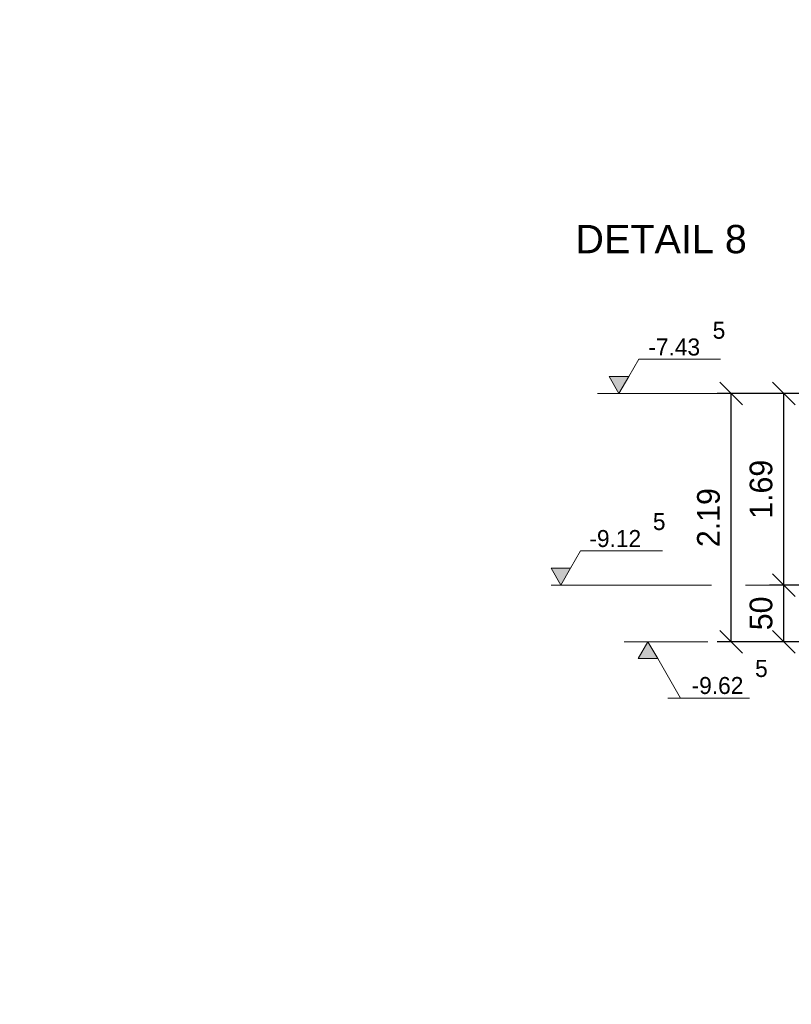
# Model space of a CAD drawing. Header units: millimetres. Extents: x -3395 to 5934498, y -177084 to 63013.
# Tile 596 of 652: x 233127 to 239938, y 15577 to 24264. Entities that reach past the tile are written whole.
import ezdxf

# ---------------------------------------------------------------- set-up
doc = ezdxf.new("R2010")
doc.units = ezdxf.units.MM
doc.layers.add('Bemaßung', color=7, linetype='Continuous', lineweight=9)
doc.layers.add('Beschriftung', color=7, linetype='Continuous', lineweight=9)
doc.styles.add('LBB3.5M1000', font='isocp.shx', dxfattribs={"height": 3.5})
doc.dimstyles.new('DIN', dxfattribs={"dimtxt": 2.5, "dimasz": 2.5, "dimexe": 1.25, "dimexo": 0.625, "dimtad": 1, "dimtih": 1, "dimdec": 4, "dimdsep": 46, "dimlunit": 6, "dimtxsty": 'Standard', "dimcen": 2.5, "dimadec": 0, "dimazin": 0, "dimtfac": 1, "dimtdec": 4, "dimtmove": 0, "dimatfit": 3, "dimfxl": 0, "dimtvp": 1, "dimtolj": 1, "dimtzin": 0, "dimarcsym": 0})

# ---------------------------------------------------------------- blocks, each defined once
blk = doc.blocks.new('_Oblique')
at = {"color": 0, "linetype": 'ByBlock', "lineweight": -2}
blk.add_line((-0.5, -0.5), (0.5, 0.5), dxfattribs=at)
blk = doc.blocks.new('*D310')
at = {"layer": 'Bemaßung', "color": 0, "lineweight": -2, "transparency": 16777216}
for p, q in [((240834.8, 19275.9), (239746.8, 19275.9)), ((239871.8, 18775.9), (239871.8, 19275.9)), ((240834.8, 18775.9), (239746.8, 18775.9))]:
    blk.add_line(p, q, dxfattribs=at)
at = {"layer": 'DEFPOINTS', "color": 0, "transparency": 16777216}
for p in [(239871.8, 19275.9), (241034.8, 19275.9), (241034.8, 18775.9)]:
    blk.add_point(p, dxfattribs=at)
at = {"layer": 'Bemaßung', "color": 0, "lineweight": -2, "transparency": 16777216, "xscale": 200, "yscale": 200, "zscale": 200}
for p, rotation in [((239871.8, 19275.9), 90), ((239871.8, 18775.9), 270)]:
    blk.add_blockref('_Oblique', p, dxfattribs=dict(at, rotation=rotation))
at = {"layer": 'Bemaßung', "color": 0, "transparency": 16777216, "insert": (239671.8, 19025.9), "char_height": 200, "attachment_point": 5, "rotation": 90}
blk.add_mtext('\\A1;50', dxfattribs=at)
blk = doc.blocks.new('*D311')
at = {"layer": 'Bemaßung', "color": 0, "lineweight": -2, "transparency": 16777216}
for p, q in [((240834.8, 20965.9), (239746.8, 20965.9)), ((239871.8, 19275.9), (239871.8, 20965.9)), ((240834.8, 19275.9), (239746.8, 19275.9))]:
    blk.add_line(p, q, dxfattribs=at)
at = {"layer": 'DEFPOINTS', "color": 0, "transparency": 16777216}
for p in [(239871.8, 20965.9), (241034.8, 20965.9), (241034.8, 19275.9)]:
    blk.add_point(p, dxfattribs=at)
at = {"layer": 'Bemaßung', "color": 0, "lineweight": -2, "transparency": 16777216, "xscale": 200, "yscale": 200, "zscale": 200}
for p, rotation in [((239871.8, 20965.9), 90), ((239871.8, 19275.9), 270)]:
    blk.add_blockref('_Oblique', p, dxfattribs=dict(at, rotation=rotation))
at = {"layer": 'Bemaßung', "color": 0, "transparency": 16777216, "insert": (239671.8, 20120.9), "char_height": 200, "attachment_point": 5, "rotation": 90}
blk.add_mtext('\\A1;1.69', dxfattribs=at)
blk = doc.blocks.new('*D312')
at = {"layer": 'Bemaßung', "color": 0, "lineweight": -2, "transparency": 16777216}
for p, q in [((240834.8, 20965.9), (239282.5, 20965.9)), ((239407.5, 18775.9), (239407.5, 20965.9)), ((240834.8, 18775.9), (239282.5, 18775.9))]:
    blk.add_line(p, q, dxfattribs=at)
at = {"layer": 'DEFPOINTS', "color": 0, "transparency": 16777216}
for p in [(239407.5, 20965.9), (241034.8, 20965.9), (241034.8, 18775.9)]:
    blk.add_point(p, dxfattribs=at)
at = {"layer": 'Bemaßung', "color": 0, "lineweight": -2, "transparency": 16777216, "xscale": 200, "yscale": 200, "zscale": 200}
for p, rotation in [((239407.5, 20965.9), 90), ((239407.5, 18775.9), 270)]:
    blk.add_blockref('_Oblique', p, dxfattribs=dict(at, rotation=rotation))
at = {"layer": 'Bemaßung', "color": 0, "transparency": 16777216, "insert": (239207.5, 19870.9), "char_height": 200, "attachment_point": 5, "rotation": 90}
blk.add_mtext('\\A1;2.19', dxfattribs=at)

msp = doc.modelspace()

# ---------------------------------------------------------------- hatches: boundary and pattern name
at = {"layer": 'Bemaßung'}
h = msp.add_hatch(color=256, dxfattribs=at)
h.dxf.hatch_style = 1
h.paths.add_polyline_path([(238416.55549, 20965.9208), (238502.40123, 21114.60999), (238330.70974, 21114.60999)])
h = msp.add_hatch(color=256, dxfattribs=at)
h.dxf.hatch_style = 1
h.paths.add_polyline_path([(237903.87676, 19275.9208), (237989.7225, 19424.60999), (237818.03101, 19424.60999)])
h = msp.add_hatch(color=256, dxfattribs=at)
h.dxf.hatch_style = 1
h.paths.add_polyline_path([(238672.89523, 18775.9208), (238758.74098, 18627.2316), (238587.04949, 18627.2316)])

# ---------------------------------------------------------------- linework, layer by layer
at = {"lineweight": 5}
for p, q in [((238225.84888, 20965.9208), (239616.36499, 20965.9208)), ((237818.03101, 19275.9208), (239232.14564, 19275.9208)), ((239534.53047, 19275.9208), (239852.11718, 19275.9208)), ((238463.95581, 18775.9208), (239202.47257, 18775.9208))]:
    msp.add_line(p, q, dxfattribs=at)
at = {"layer": 'Bemaßung'}
for p, q in [((238502.40123, 21114.60999), (238591.14698, 21268.32213)), ((238591.14698, 21268.32213), (239312.29997, 21268.32213)), ((237989.7225, 19424.60999), (238078.46825, 19578.32213)), ((238078.46825, 19578.32213), (238799.62124, 19578.32213)), ((238758.74098, 18627.2316), (238961.20265, 18276.55771)), ((238847.48672, 18276.55771), (239568.63972, 18276.55771))]:
    msp.add_line(p, q, dxfattribs=at)
for points in [[(238416.55549, 20965.9208), (238502.40123, 21114.60999), (238330.70974, 21114.60999)], [(237903.87676, 19275.9208), (237989.7225, 19424.60999), (237818.03101, 19424.60999)], [(238672.89523, 18775.9208), (238758.74098, 18627.2316), (238587.04949, 18627.2316)]]:
    msp.add_lwpolyline(points, close=True, dxfattribs=at)

# ---------------------------------------------------------------- texts
at = {"layer": 'Bemaßung', "char_height": 150, "attachment_point": 5}
for s, insert in [('\\A1;5', (239299.58944, 21523.12257)), ('\\A1;-7.43', (238904.48931, 21375.3301)), ('\\A1;5', (238771.93128, 19835.3301)), ('\\A1;-9.12', (238384.10697, 19685.3301)), ('\\A1;5', (239674.0354, 18538.71271)), ('\\A1;-9.62', (239286.21109, 18388.71271))]:
    msp.add_mtext(s, dxfattribs=dict(at, insert=insert))
at = {"layer": 'Beschriftung', "attachment_point": 1, "style": 'LBB3.5M1000'}
for s, insert, char_height, width in [('\\pi675.38;{\\fArial|b0|i0|c0|p34;GROUND PLAN  FLOOR SLAB\\P\\pi832.61;\\fArial|b0|i1|c0|p34;GRUNDRISS  BODENPLATTE}', (81434.95089, 24246.46576), 1000, 20997.4164896), ('{\\fArial|b0|i0|c0|p34;DETAIL 8}', (238031.8975, 22453.47848), 250, 1728.7821425), ('\\pi6353.4;{\\fArial|b0|i0|c0|p34;CONCRETE WITH FINISH\\P\\pi6971.4;\\fArial|b0|i1|c0|p34;BETON MIT ESTRICH\\fArial|b0|i0|c0|p34;\\P\\pi8414.8;SCALE 1:100}', (81434.95089, 20702.41934), 500, 20997.4164896), ('\\pi911.06;{\\fArial|b0|i0|c0|p34;TOP VIEW\\P\\pi338.42;\\fArial|b0|i1|c0|p34;DRAUFSICHT}', (27420.81927, 17752.64344), 500, 5212.9838851)]:
    msp.add_mtext(s, dxfattribs=dict(at, insert=insert, char_height=char_height, width=width))

# ---------------------------------------------------------------- dimensions: what is measured, and where the dimension line sits
at = {"layer": 'Bemaßung'}
for base, p1, text, picture, middle in [((239407.48429, 20965.9208), (241034.81106, 18775.9208), '2.19', '*D312', (239207.48429, 19870.9208)), ((239871.7505, 20965.9208), (241034.81106, 19275.9208), '1.69', '*D311', (239671.7505, 20120.9208))]:
    dim = msp.add_linear_dim(base=base, p1=p1, p2=(241034.81106, 20965.9208), angle=90, text=text, dimstyle='DIN', override={"dimscale": 100, "dimtxt": 2, "dimasz": 2, "dimexo": 2, "dimgap": 1, "dimtih": 0, "dimblk1": 'Oblique', "dimblk2": 'Oblique', "dimsah": 1, "dimtmove": 2}, dxfattribs=at)
    dim.commit()
    dim.dimension.update_dxf_attribs({"geometry": picture, "text_midpoint": middle})
dim = msp.add_linear_dim(base=(239871.7505, 19275.9208), p1=(241034.81106, 18775.9208), p2=(241034.81106, 19275.9208), angle=90, text='50', dimstyle='DIN', override={"dimscale": 100, "dimtxt": 2, "dimasz": 2, "dimexo": 2, "dimgap": 1, "dimtih": 0, "dimblk1": 'Oblique', "dimblk2": 'Oblique', "dimsah": 1, "dimtmove": 2}, dxfattribs=at)
dim.commit()
dim.dimension.update_dxf_attribs({"geometry": '*D310', "text_midpoint": (239671.7505, 19025.9208), "dimtype": 160})

doc.saveas('drawing.dxf')
